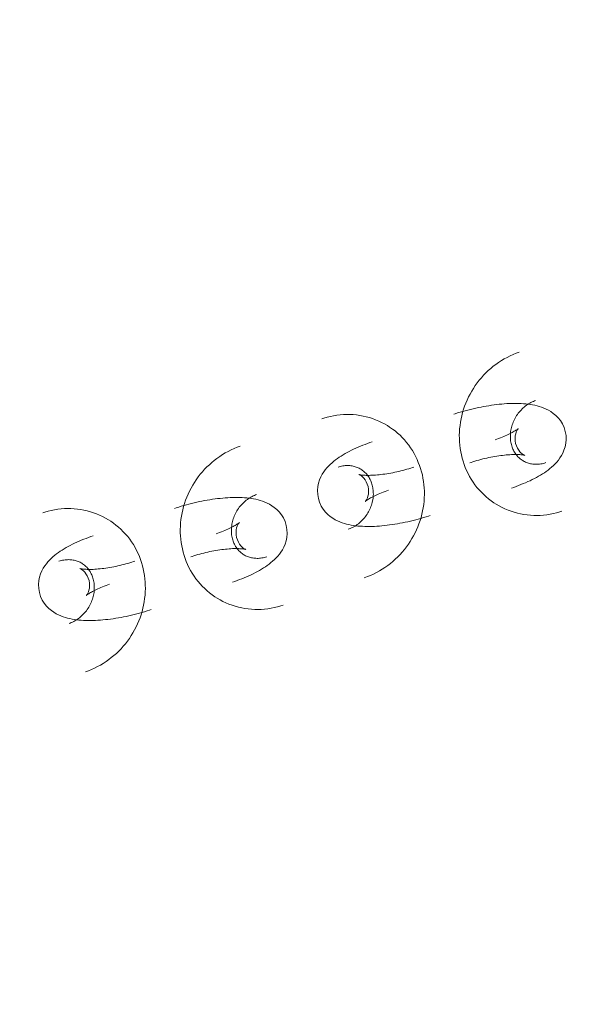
# Model space of a CAD drawing. Header units: millimetres. Extents: x -188930 to 271134, y -158090 to 283816.
# Tile 570 of 610: x 47062 to 47128, y 77569 to 77684. Entities that reach past the tile are written whole.
import ezdxf

# ---------------------------------------------------------------- set-up
doc = ezdxf.new("R2010")
doc.units = ezdxf.units.MM
doc.linetypes.add('AA_PRZERYWANA', pattern=[4, 3, -1])
doc.layers.add('A-DETL-1', color=5, linetype='AA_PRZERYWANA', lineweight=25)
doc.layers.add('I-FURN', color=30, linetype='Continuous', lineweight=9)

# ---------------------------------------------------------------- blocks, each defined once
blk = doc.blocks.new('LARSLAJ_hamak - LARSLAJ_hamak-V31-PZT-dwg')
at = {"layer": 'I-FURN', "flags": 128}
for points in [[(-3432.78, 86.78), (-3433.05, 86.5), (-3433.31, 86.21), (-3433.55, 85.91), (-3433.79, 85.6), (-3434.01, 85.28), (-3434.22, 84.96), (-3434.42, 84.62), (-3434.6, 84.28), (-3434.77, 83.93), (-3434.93, 83.58), (-3435.08, 83.22), (-3435.21, 82.85), (-3435.33, 82.48), (-3435.43, 82.1), (-3435.52, 81.73), (-3435.6, 81.34), (-3435.66, 80.96), (-3435.71, 80.57), (-3435.75, 80.19), (-3435.77, 79.8), (-3435.77, 79.41), (-3435.77, 79.02), (-3435.74, 78.63), (-3435.71, 78.24), (-3435.66, 77.86), (-3435.59, 77.47), (-3435.51, 77.09), (-3435.42, 76.71), (-3435.31, 76.34), (-3435.19, 75.97), (-3435.06, 75.61), (-3434.91, 75.25), (-3434.75, 74.89), (-3434.57, 74.55), (-3434.38, 74.21), (-3434.18, 73.88), (-3433.97, 73.55), (-3433.74, 73.24), (-3433.5, 72.93), (-3433.25, 72.64), (-3432.99, 72.35), (-3432.71, 72.08), (-3432.43, 71.82), (-3432.13, 71.57), (-3431.83, 71.33), (-3431.51, 71.11), (-3431.19, 70.89), (-3430.85, 70.7), (-3430.51, 70.51), (-3430.17, 70.35), (-3429.81, 70.19), (-3429.45, 70.06), (-3429.08, 69.93), (-3428.71, 69.83), (-3428.33, 69.74), (-3427.95, 69.67), (-3427.57, 69.61), (-3427.25, 69.58)], [(-3423.79, 80.84), (-3424.13, 81.19), (-3424.49, 81.49), (-3424.88, 81.72), (-3425.26, 81.91), (-3425.64, 82.04), (-3426, 82.12), (-3426.34, 82.18), (-3426.67, 82.2), (-3426.98, 82.2), (-3427.28, 82.19), (-3427.56, 82.16), (-3427.84, 82.12), (-3428.11, 82.07), (-3428.37, 82), (-3428.63, 81.93), (-3428.89, 81.86), (-3429.14, 81.77), (-3429.39, 81.68), (-3429.64, 81.58), (-3429.9, 81.47), (-3430.15, 81.36), (-3430.4, 81.24), (-3430.65, 81.11), (-3430.9, 80.98), (-3431.15, 80.85), (-3431.41, 80.7), (-3431.66, 80.56), (-3431.92, 80.4), (-3432.17, 80.24), (-3432.42, 80.08), (-3432.68, 79.91), (-3432.93, 79.74), (-3433.19, 79.56), (-3433.44, 79.38), (-3433.69, 79.19), (-3433.94, 79), (-3434.19, 78.81), (-3434.43, 78.61), (-3434.68, 78.41), (-3434.92, 78.21), (-3435.16, 78), (-3435.4, 77.79), (-3435.63, 77.58), (-3435.86, 77.37), (-3436.09, 77.15), (-3436.31, 76.94), (-3436.44, 76.81)], [(-3426.73, 75.55), (-3426.85, 75.57), (-3426.97, 75.59), (-3427.1, 75.61), (-3427.22, 75.64), (-3427.34, 75.68), (-3427.46, 75.72), (-3427.58, 75.76), (-3427.7, 75.81), (-3427.81, 75.87), (-3427.93, 75.93), (-3428.04, 76), (-3428.15, 76.08), (-3428.26, 76.16), (-3428.37, 76.24), (-3428.48, 76.33), (-3428.58, 76.43), (-3428.68, 76.53), (-3428.78, 76.64), (-3428.87, 76.75), (-3428.96, 76.87), (-3429.05, 76.99), (-3429.13, 77.12), (-3429.21, 77.25), (-3429.28, 77.39), (-3429.35, 77.53), (-3429.42, 77.67), (-3429.48, 77.82), (-3429.54, 77.97), (-3429.58, 78.13), (-3429.63, 78.28), (-3429.67, 78.45), (-3429.7, 78.61), (-3429.73, 78.77), (-3429.75, 78.94), (-3429.76, 79.11), (-3429.77, 79.28), (-3429.77, 79.45), (-3429.77, 79.62), (-3429.76, 79.79), (-3429.74, 79.96), (-3429.72, 80.13), (-3429.69, 80.3), (-3429.66, 80.46), (-3429.62, 80.63), (-3429.57, 80.79), (-3429.52, 80.95), (-3429.46, 81.1), (-3429.4, 81.26), (-3429.33, 81.41), (-3429.26, 81.55), (-3429.18, 81.7), (-3429.09, 81.83), (-3429.01, 81.97), (-3428.92, 82.1), (-3428.82, 82.22), (-3428.72, 82.34), (-3428.62, 82.45), (-3428.53, 82.54)], [(-3423.79, 80.84), (-3423.51, 80.46), (-3423.29, 80.04), (-3423.12, 79.62), (-3423.01, 79.21), (-3422.95, 78.82), (-3422.93, 78.45), (-3422.94, 78.1), (-3422.97, 77.77), (-3423.03, 77.47), (-3423.09, 77.18), (-3423.17, 76.9), (-3423.26, 76.64), (-3423.36, 76.38), (-3423.47, 76.13), (-3423.59, 75.89), (-3423.71, 75.65), (-3423.84, 75.42), (-3423.98, 75.19), (-3424.12, 74.96), (-3424.27, 74.73), (-3424.42, 74.5), (-3424.59, 74.28), (-3424.75, 74.05), (-3424.93, 73.83), (-3425.11, 73.6), (-3425.29, 73.38), (-3425.48, 73.16), (-3425.68, 72.93), (-3425.88, 72.71), (-3426.09, 72.49), (-3426.3, 72.27), (-3426.5, 72.07)], [(-3428.9, 78.7), (-3428.91, 78.67), (-3428.93, 78.62), (-3428.96, 78.56), (-3429, 78.48), (-3429.05, 78.4), (-3429.11, 78.3), (-3429.17, 78.19), (-3429.25, 78.07), (-3429.33, 77.95), (-3429.43, 77.82), (-3429.53, 77.68), (-3429.64, 77.54), (-3429.76, 77.4), (-3429.88, 77.25), (-3430.01, 77.09), (-3430.15, 76.94), (-3430.29, 76.78), (-3430.44, 76.62), (-3430.6, 76.46), (-3430.75, 76.31)], [(-3428.4, 77), (-3428.58, 77.25), (-3428.73, 77.51), (-3428.83, 77.77), (-3428.89, 78), (-3428.92, 78.2), (-3428.93, 78.37), (-3428.93, 78.5), (-3428.92, 78.6), (-3428.91, 78.66), (-3428.9, 78.7), (-3428.89, 78.71)], [(-3428.4, 77), (-3428.19, 76.77), (-3427.95, 76.59), (-3427.72, 76.44), (-3427.5, 76.34), (-3427.31, 76.27), (-3427.15, 76.23), (-3427.02, 76.21), (-3426.92, 76.21), (-3426.85, 76.2), (-3426.82, 76.21), (-3426.8, 76.21)], [(-3424.22, 76.53), (-3424.33, 76.43), (-3424.44, 76.33), (-3424.55, 76.24), (-3424.67, 76.15), (-3424.79, 76.07), (-3424.9, 76), (-3425.03, 75.93), (-3425.15, 75.86), (-3425.27, 75.81), (-3425.39, 75.75), (-3425.52, 75.71), (-3425.64, 75.67), (-3425.77, 75.63), (-3425.89, 75.6), (-3426.02, 75.58), (-3426.14, 75.56), (-3426.27, 75.55), (-3426.39, 75.54), (-3426.51, 75.54), (-3426.64, 75.55), (-3426.73, 75.55)], [(-3426.82, 76.21), (-3426.85, 76.2), (-3426.9, 76.19), (-3426.96, 76.17), (-3427.05, 76.14), (-3427.14, 76.11), (-3427.25, 76.07), (-3427.37, 76.03), (-3427.49, 75.97), (-3427.63, 75.91), (-3427.78, 75.84), (-3427.93, 75.77), (-3428.09, 75.68), (-3428.25, 75.6), (-3428.42, 75.5), (-3428.59, 75.4), (-3428.77, 75.29), (-3428.95, 75.18), (-3429.14, 75.06), (-3429.32, 74.94), (-3429.51, 74.81), (-3429.7, 74.67), (-3429.89, 74.54), (-3430.09, 74.39), (-3430.28, 74.25), (-3430.47, 74.1), (-3430.66, 73.95), (-3430.85, 73.79), (-3431.03, 73.64), (-3431.22, 73.48), (-3431.4, 73.32), (-3431.58, 73.16), (-3431.75, 72.99), (-3431.93, 72.83), (-3432.09, 72.67), (-3432.19, 72.57)], [(-3442.82, 72.15), (-3443.2, 72.18), (-3443.59, 72.19), (-3443.98, 72.18), (-3444.36, 72.15), (-3444.75, 72.11), (-3445.13, 72.05), (-3445.51, 71.98), (-3445.89, 71.88), (-3446.26, 71.78), (-3446.63, 71.65), (-3446.99, 71.51), (-3447.34, 71.36), (-3447.69, 71.19), (-3448.03, 71.01), (-3448.36, 70.81), (-3448.69, 70.6), (-3449.01, 70.38), (-3449.31, 70.14), (-3449.61, 69.89), (-3449.9, 69.63), (-3450.1, 69.43)], [(-3442.82, 72.15), (-3443.2, 72.18), (-3443.59, 72.19), (-3443.98, 72.18), (-3444.36, 72.15), (-3444.75, 72.11), (-3445.13, 72.05), (-3445.51, 71.98), (-3445.89, 71.88), (-3446.26, 71.78), (-3446.63, 71.65), (-3446.99, 71.51), (-3447.34, 71.36), (-3447.69, 71.19), (-3448.03, 71.01), (-3448.36, 70.81), (-3448.69, 70.6), (-3449.01, 70.38), (-3449.31, 70.14), (-3449.61, 69.89), (-3449.9, 69.63), (-3450.1, 69.43)], [(-3437.29, 54.95), (-3437.02, 55.23), (-3436.77, 55.52), (-3436.52, 55.82), (-3436.29, 56.13), (-3436.06, 56.44), (-3435.85, 56.77), (-3435.66, 57.11), (-3435.47, 57.45), (-3435.3, 57.8), (-3435.14, 58.15), (-3435, 58.51), (-3434.86, 58.88), (-3434.74, 59.25), (-3434.64, 59.62), (-3434.55, 60), (-3434.47, 60.38), (-3434.41, 60.77), (-3434.36, 61.16), (-3434.33, 61.54), (-3434.3, 61.93), (-3434.3, 62.32), (-3434.31, 62.71), (-3434.33, 63.1), (-3434.36, 63.49), (-3434.42, 63.87), (-3434.48, 64.26), (-3434.56, 64.64), (-3434.65, 65.02), (-3434.76, 65.39), (-3434.88, 65.76), (-3435.01, 66.12), (-3435.16, 66.48), (-3435.33, 66.84), (-3435.5, 67.18), (-3435.69, 67.52), (-3435.89, 67.85), (-3436.1, 68.18), (-3436.33, 68.49), (-3436.57, 68.79), (-3436.82, 69.09), (-3437.08, 69.37), (-3437.36, 69.65), (-3437.64, 69.91), (-3437.94, 70.16), (-3438.24, 70.4), (-3438.56, 70.62), (-3438.88, 70.83), (-3439.22, 71.03), (-3439.56, 71.21), (-3439.91, 71.38), (-3440.26, 71.54), (-3440.62, 71.67), (-3440.99, 71.79), (-3441.36, 71.9), (-3441.74, 71.99), (-3442.12, 72.06), (-3442.5, 72.12), (-3442.82, 72.15)], [(-3437.29, 54.95), (-3437.02, 55.23), (-3436.77, 55.52), (-3436.52, 55.82), (-3436.29, 56.13), (-3436.06, 56.44), (-3435.85, 56.77), (-3435.66, 57.11), (-3435.47, 57.45), (-3435.3, 57.8), (-3435.14, 58.15), (-3435, 58.51), (-3434.86, 58.88), (-3434.74, 59.25), (-3434.64, 59.62), (-3434.55, 60), (-3434.47, 60.38), (-3434.41, 60.77), (-3434.36, 61.16), (-3434.33, 61.54), (-3434.3, 61.93), (-3434.3, 62.32), (-3434.31, 62.71), (-3434.33, 63.1), (-3434.36, 63.49), (-3434.42, 63.87), (-3434.48, 64.26), (-3434.56, 64.64), (-3434.65, 65.02), (-3434.76, 65.39), (-3434.88, 65.76), (-3435.01, 66.12), (-3435.16, 66.48), (-3435.33, 66.84), (-3435.5, 67.18), (-3435.69, 67.52), (-3435.89, 67.85), (-3436.1, 68.18), (-3436.33, 68.49), (-3436.57, 68.79), (-3436.82, 69.09), (-3437.08, 69.37), (-3437.36, 69.65), (-3437.64, 69.91), (-3437.94, 70.16), (-3438.24, 70.4), (-3438.56, 70.62), (-3438.88, 70.83), (-3439.22, 71.03), (-3439.56, 71.21), (-3439.91, 71.38), (-3440.26, 71.54), (-3440.62, 71.67), (-3440.99, 71.79), (-3441.36, 71.9), (-3441.74, 71.99), (-3442.12, 72.06), (-3442.5, 72.12), (-3442.82, 72.15)], [(-3427.25, 69.58), (-3426.87, 69.55), (-3426.48, 69.54), (-3426.09, 69.55), (-3425.71, 69.58), (-3425.32, 69.62), (-3424.94, 69.68), (-3424.56, 69.75), (-3424.18, 69.84), (-3423.81, 69.95), (-3423.45, 70.08), (-3423.08, 70.21), (-3422.73, 70.37), (-3422.38, 70.54), (-3422.04, 70.72), (-3421.71, 70.92), (-3421.38, 71.13), (-3421.07, 71.35), (-3420.76, 71.59), (-3420.46, 71.84), (-3420.18, 72.1), (-3419.98, 72.29)], [(-3446.28, 60.88), (-3446.56, 61.27), (-3446.79, 61.69), (-3446.95, 62.1), (-3447.06, 62.52), (-3447.12, 62.91), (-3447.14, 63.28), (-3447.13, 63.63), (-3447.1, 63.96), (-3447.05, 64.26), (-3446.98, 64.55), (-3446.9, 64.83), (-3446.81, 65.09), (-3446.71, 65.35), (-3446.6, 65.59), (-3446.48, 65.84), (-3446.36, 66.07), (-3446.23, 66.31), (-3446.1, 66.54), (-3445.95, 66.77), (-3445.8, 67), (-3445.65, 67.23), (-3445.49, 67.45), (-3445.32, 67.68), (-3445.14, 67.9), (-3444.96, 68.13), (-3444.78, 68.35), (-3444.59, 68.57), (-3444.39, 68.8), (-3444.19, 69.02), (-3443.98, 69.24), (-3443.77, 69.46), (-3443.57, 69.66)], [(-3443.26, 65.52), (-3443.22, 65.53), (-3443.17, 65.54), (-3443.11, 65.56), (-3443.03, 65.58), (-3442.93, 65.62), (-3442.82, 65.66), (-3442.7, 65.7), (-3442.58, 65.76), (-3442.44, 65.82), (-3442.3, 65.89), (-3442.14, 65.96), (-3441.99, 66.04), (-3441.82, 66.13), (-3441.65, 66.23), (-3441.48, 66.33), (-3441.3, 66.44), (-3441.12, 66.55), (-3440.93, 66.67), (-3440.75, 66.79), (-3440.56, 66.92), (-3440.37, 67.06), (-3440.18, 67.19), (-3439.99, 67.33), (-3439.8, 67.48), (-3439.6, 67.63), (-3439.41, 67.78), (-3439.23, 67.94), (-3439.04, 68.09), (-3438.85, 68.25), (-3438.67, 68.41), (-3438.49, 68.57), (-3438.32, 68.74), (-3438.15, 68.9), (-3437.98, 69.06), (-3437.88, 69.16)], [(-3445.85, 65.2), (-3445.74, 65.3), (-3445.63, 65.4), (-3445.52, 65.49), (-3445.4, 65.58), (-3445.29, 65.66), (-3445.17, 65.73), (-3445.05, 65.8), (-3444.93, 65.87), (-3444.8, 65.92), (-3444.68, 65.98), (-3444.56, 66.02), (-3444.43, 66.06), (-3444.31, 66.1), (-3444.18, 66.12), (-3444.06, 66.15), (-3443.93, 66.17), (-3443.81, 66.18), (-3443.68, 66.18), (-3443.56, 66.19), (-3443.43, 66.18), (-3443.34, 66.18)], [(-3445.85, 65.2), (-3445.74, 65.3), (-3445.63, 65.4), (-3445.52, 65.49), (-3445.4, 65.58), (-3445.29, 65.66), (-3445.17, 65.73), (-3445.05, 65.8), (-3444.93, 65.87), (-3444.8, 65.92), (-3444.68, 65.98), (-3444.56, 66.02), (-3444.43, 66.06), (-3444.31, 66.1), (-3444.18, 66.12), (-3444.06, 66.15), (-3443.93, 66.17), (-3443.81, 66.18), (-3443.68, 66.18), (-3443.56, 66.19), (-3443.43, 66.18), (-3443.34, 66.18)], [(-3443.34, 66.18), (-3443.22, 66.16), (-3443.1, 66.14), (-3442.98, 66.12), (-3442.85, 66.09), (-3442.73, 66.05), (-3442.61, 66.01), (-3442.49, 65.97), (-3442.38, 65.91), (-3442.26, 65.86), (-3442.14, 65.79), (-3442.03, 65.73), (-3441.92, 65.65), (-3441.81, 65.57), (-3441.7, 65.49), (-3441.6, 65.4), (-3441.49, 65.3), (-3441.39, 65.2), (-3441.3, 65.09), (-3441.2, 64.98), (-3441.11, 64.86), (-3441.02, 64.74), (-3440.94, 64.61), (-3440.86, 64.48), (-3440.79, 64.34), (-3440.72, 64.2), (-3440.65, 64.06), (-3440.59, 63.91), (-3440.54, 63.76), (-3440.49, 63.6), (-3440.44, 63.44), (-3440.4, 63.28), (-3440.37, 63.12), (-3440.34, 62.95), (-3440.32, 62.79), (-3440.31, 62.62), (-3440.3, 62.45), (-3440.3, 62.28), (-3440.3, 62.11), (-3440.31, 61.94), (-3440.33, 61.77), (-3440.35, 61.6), (-3440.38, 61.43), (-3440.41, 61.27), (-3440.46, 61.1), (-3440.5, 60.94), (-3440.55, 60.78), (-3440.61, 60.62), (-3440.67, 60.47), (-3440.74, 60.32), (-3440.82, 60.17), (-3440.89, 60.03), (-3440.98, 59.89), (-3441.06, 59.76), (-3441.16, 59.63), (-3441.25, 59.51), (-3441.35, 59.39), (-3441.45, 59.27), (-3441.54, 59.19)], [(-3443.34, 66.18), (-3443.22, 66.16), (-3443.1, 66.14), (-3442.98, 66.12), (-3442.85, 66.09), (-3442.73, 66.05), (-3442.61, 66.01), (-3442.49, 65.97), (-3442.38, 65.91), (-3442.26, 65.86), (-3442.14, 65.79), (-3442.03, 65.73), (-3441.92, 65.65), (-3441.81, 65.57), (-3441.7, 65.49), (-3441.6, 65.4), (-3441.49, 65.3), (-3441.39, 65.2), (-3441.3, 65.09), (-3441.2, 64.98), (-3441.11, 64.86), (-3441.02, 64.74), (-3440.94, 64.61), (-3440.86, 64.48), (-3440.79, 64.34), (-3440.72, 64.2), (-3440.65, 64.06), (-3440.59, 63.91), (-3440.54, 63.76), (-3440.49, 63.6), (-3440.44, 63.44), (-3440.4, 63.28), (-3440.37, 63.12), (-3440.34, 62.95), (-3440.32, 62.79), (-3440.31, 62.62), (-3440.3, 62.45), (-3440.3, 62.28), (-3440.3, 62.11), (-3440.31, 61.94), (-3440.33, 61.77), (-3440.35, 61.6), (-3440.38, 61.43), (-3440.41, 61.27), (-3440.46, 61.1), (-3440.5, 60.94), (-3440.55, 60.78), (-3440.61, 60.62), (-3440.67, 60.47), (-3440.74, 60.32), (-3440.82, 60.17), (-3440.89, 60.03), (-3440.98, 59.89), (-3441.06, 59.76), (-3441.16, 59.63), (-3441.25, 59.51), (-3441.35, 59.39), (-3441.45, 59.27), (-3441.54, 59.19)], [(-3446.28, 60.88), (-3445.95, 60.54), (-3445.58, 60.24), (-3445.2, 60), (-3444.81, 59.82), (-3444.43, 59.69), (-3444.07, 59.61), (-3443.73, 59.55), (-3443.4, 59.53), (-3443.09, 59.53), (-3442.79, 59.54), (-3442.51, 59.57), (-3442.23, 59.61), (-3441.96, 59.66), (-3441.7, 59.72), (-3441.44, 59.8), (-3441.18, 59.87), (-3440.93, 59.96), (-3440.68, 60.05), (-3440.43, 60.15), (-3440.18, 60.26), (-3439.93, 60.37), (-3439.67, 60.49), (-3439.42, 60.61), (-3439.17, 60.75), (-3438.92, 60.88), (-3438.66, 61.03), (-3438.41, 61.17), (-3438.16, 61.33), (-3437.9, 61.49), (-3437.65, 61.65), (-3437.39, 61.82), (-3437.14, 61.99), (-3436.89, 62.17), (-3436.63, 62.35), (-3436.38, 62.54), (-3436.13, 62.73), (-3435.88, 62.92), (-3435.64, 63.12), (-3435.39, 63.32), (-3435.15, 63.52), (-3434.91, 63.73), (-3434.68, 63.94), (-3434.44, 64.15), (-3434.21, 64.36), (-3433.99, 64.57), (-3433.76, 64.79), (-3433.63, 64.92)], [(-3441.67, 64.73), (-3441.89, 64.96), (-3442.12, 65.14), (-3442.35, 65.29), (-3442.57, 65.39), (-3442.76, 65.46), (-3442.93, 65.5), (-3443.06, 65.52), (-3443.15, 65.52), (-3443.22, 65.52), (-3443.26, 65.52), (-3443.27, 65.52)], [(-3441.17, 63.03), (-3441.16, 63.06), (-3441.14, 63.11), (-3441.11, 63.17), (-3441.07, 63.24), (-3441.02, 63.33), (-3440.97, 63.43), (-3440.9, 63.54), (-3440.82, 63.65), (-3440.74, 63.78), (-3440.64, 63.91), (-3440.54, 64.04), (-3440.43, 64.19), (-3440.32, 64.33), (-3440.19, 64.48), (-3440.06, 64.63), (-3439.92, 64.79), (-3439.78, 64.95), (-3439.63, 65.11), (-3439.48, 65.27), (-3439.32, 65.42)], [(-3441.67, 64.73), (-3441.49, 64.48), (-3441.34, 64.22), (-3441.24, 63.96), (-3441.18, 63.73), (-3441.15, 63.53), (-3441.14, 63.36), (-3441.14, 63.23), (-3441.15, 63.13), (-3441.17, 63.07), (-3441.17, 63.03), (-3441.18, 63.02)], [(-3457.22, 62.29), (-3457.49, 62.01), (-3457.75, 61.72), (-3458, 61.42), (-3458.23, 61.11), (-3458.45, 60.79), (-3458.66, 60.47), (-3458.86, 60.13), (-3459.05, 59.79), (-3459.22, 59.44), (-3459.38, 59.09), (-3459.52, 58.73), (-3459.65, 58.36), (-3459.77, 57.99), (-3459.88, 57.61), (-3459.97, 57.23), (-3460.04, 56.85), (-3460.11, 56.47), (-3460.16, 56.08), (-3460.19, 55.69), (-3460.21, 55.31), (-3460.22, 54.92), (-3460.21, 54.53), (-3460.19, 54.14), (-3460.15, 53.75), (-3460.1, 53.36), (-3460.04, 52.98), (-3459.96, 52.6), (-3459.86, 52.22), (-3459.76, 51.85), (-3459.64, 51.48), (-3459.5, 51.11), (-3459.35, 50.76), (-3459.19, 50.4), (-3459.02, 50.06), (-3458.83, 49.72), (-3458.63, 49.39), (-3458.41, 49.06), (-3458.19, 48.75), (-3457.95, 48.44), (-3457.69, 48.15), (-3457.43, 47.86), (-3457.16, 47.59), (-3456.87, 47.33), (-3456.58, 47.08), (-3456.27, 46.84), (-3455.96, 46.61), (-3455.63, 46.4), (-3455.3, 46.21), (-3454.96, 46.02), (-3454.61, 45.86), (-3454.25, 45.7), (-3453.89, 45.56), (-3453.53, 45.44), (-3453.15, 45.34), (-3452.78, 45.25), (-3452.4, 45.18), (-3452.01, 45.12), (-3451.7, 45.09)], [(-3457.22, 62.29), (-3457.49, 62.01), (-3457.75, 61.72), (-3458, 61.42), (-3458.23, 61.11), (-3458.45, 60.79), (-3458.66, 60.47), (-3458.86, 60.13), (-3459.05, 59.79), (-3459.22, 59.44), (-3459.38, 59.09), (-3459.52, 58.73), (-3459.65, 58.36), (-3459.77, 57.99), (-3459.88, 57.61), (-3459.97, 57.23), (-3460.04, 56.85), (-3460.11, 56.47), (-3460.16, 56.08), (-3460.19, 55.69), (-3460.21, 55.31), (-3460.22, 54.92), (-3460.21, 54.53), (-3460.19, 54.14), (-3460.15, 53.75), (-3460.1, 53.36), (-3460.04, 52.98), (-3459.96, 52.6), (-3459.86, 52.22), (-3459.76, 51.85), (-3459.64, 51.48), (-3459.5, 51.11), (-3459.35, 50.76), (-3459.19, 50.4), (-3459.02, 50.06), (-3458.83, 49.72), (-3458.63, 49.39), (-3458.41, 49.06), (-3458.19, 48.75), (-3457.95, 48.44), (-3457.69, 48.15), (-3457.43, 47.86), (-3457.16, 47.59), (-3456.87, 47.33), (-3456.58, 47.08), (-3456.27, 46.84), (-3455.96, 46.61), (-3455.63, 46.4), (-3455.3, 46.21), (-3454.96, 46.02), (-3454.61, 45.86), (-3454.25, 45.7), (-3453.89, 45.56), (-3453.53, 45.44), (-3453.15, 45.34), (-3452.78, 45.25), (-3452.4, 45.18), (-3452.01, 45.12), (-3451.7, 45.09)], [(-3451.17, 51.06), (-3451.3, 51.08), (-3451.42, 51.1), (-3451.54, 51.12), (-3451.66, 51.15), (-3451.78, 51.18), (-3451.9, 51.23), (-3452.02, 51.27), (-3452.14, 51.32), (-3452.26, 51.38), (-3452.37, 51.44), (-3452.49, 51.51), (-3452.6, 51.59), (-3452.71, 51.67), (-3452.82, 51.75), (-3452.92, 51.84), (-3453.02, 51.94), (-3453.12, 52.04), (-3453.22, 52.15), (-3453.32, 52.26), (-3453.41, 52.38), (-3453.49, 52.5), (-3453.58, 52.63), (-3453.66, 52.76), (-3453.73, 52.89), (-3453.8, 53.03), (-3453.87, 53.18), (-3453.93, 53.33), (-3453.98, 53.48), (-3454.03, 53.64), (-3454.07, 53.79), (-3454.11, 53.95), (-3454.15, 54.12), (-3454.17, 54.28), (-3454.19, 54.45), (-3454.21, 54.62), (-3454.22, 54.79), (-3454.22, 54.96), (-3454.21, 55.13), (-3454.2, 55.3), (-3454.19, 55.47), (-3454.17, 55.64), (-3454.14, 55.8), (-3454.1, 55.97), (-3454.06, 56.13), (-3454.02, 56.3), (-3453.96, 56.46), (-3453.91, 56.61), (-3453.84, 56.77), (-3453.77, 56.92), (-3453.7, 57.06), (-3453.62, 57.21), (-3453.54, 57.34), (-3453.45, 57.48), (-3453.36, 57.61), (-3453.27, 57.73), (-3453.17, 57.85), (-3453.06, 57.96), (-3452.98, 58.05)], [(-3451.17, 51.06), (-3451.3, 51.08), (-3451.42, 51.1), (-3451.54, 51.12), (-3451.66, 51.15), (-3451.78, 51.18), (-3451.9, 51.23), (-3452.02, 51.27), (-3452.14, 51.32), (-3452.26, 51.38), (-3452.37, 51.44), (-3452.49, 51.51), (-3452.6, 51.59), (-3452.71, 51.67), (-3452.82, 51.75), (-3452.92, 51.84), (-3453.02, 51.94), (-3453.12, 52.04), (-3453.22, 52.15), (-3453.32, 52.26), (-3453.41, 52.38), (-3453.49, 52.5), (-3453.58, 52.63), (-3453.66, 52.76), (-3453.73, 52.89), (-3453.8, 53.03), (-3453.87, 53.18), (-3453.93, 53.33), (-3453.98, 53.48), (-3454.03, 53.64), (-3454.07, 53.79), (-3454.11, 53.95), (-3454.15, 54.12), (-3454.17, 54.28), (-3454.19, 54.45), (-3454.21, 54.62), (-3454.22, 54.79), (-3454.22, 54.96), (-3454.21, 55.13), (-3454.2, 55.3), (-3454.19, 55.47), (-3454.17, 55.64), (-3454.14, 55.8), (-3454.1, 55.97), (-3454.06, 56.13), (-3454.02, 56.3), (-3453.96, 56.46), (-3453.91, 56.61), (-3453.84, 56.77), (-3453.77, 56.92), (-3453.7, 57.06), (-3453.62, 57.21), (-3453.54, 57.34), (-3453.45, 57.48), (-3453.36, 57.61), (-3453.27, 57.73), (-3453.17, 57.85), (-3453.06, 57.96), (-3452.98, 58.05)], [(-3448.24, 56.35), (-3448.57, 56.7), (-3448.94, 57), (-3449.32, 57.23), (-3449.71, 57.41), (-3450.08, 57.54), (-3450.44, 57.63), (-3450.79, 57.68), (-3451.12, 57.71), (-3451.43, 57.71), (-3451.72, 57.7), (-3452.01, 57.67), (-3452.29, 57.63), (-3452.55, 57.57), (-3452.82, 57.51), (-3453.08, 57.44), (-3453.33, 57.36), (-3453.59, 57.28), (-3453.84, 57.19), (-3454.09, 57.09), (-3454.34, 56.98), (-3454.59, 56.87), (-3454.84, 56.75), (-3455.09, 56.62), (-3455.35, 56.49), (-3455.6, 56.36), (-3455.85, 56.21), (-3456.11, 56.06), (-3456.36, 55.91), (-3456.61, 55.75), (-3456.87, 55.59), (-3457.12, 55.42), (-3457.38, 55.25), (-3457.63, 55.07), (-3457.88, 54.89), (-3458.13, 54.7), (-3458.38, 54.51), (-3458.63, 54.32), (-3458.88, 54.12), (-3459.12, 53.92), (-3459.37, 53.72), (-3459.6, 53.51), (-3459.84, 53.3), (-3460.07, 53.09), (-3460.3, 52.88), (-3460.53, 52.66), (-3460.75, 52.45), (-3460.89, 52.31)], [(-3448.24, 56.35), (-3448.57, 56.7), (-3448.94, 57), (-3449.32, 57.23), (-3449.71, 57.41), (-3450.08, 57.54), (-3450.44, 57.63), (-3450.79, 57.68), (-3451.12, 57.71), (-3451.43, 57.71), (-3451.72, 57.7), (-3452.01, 57.67), (-3452.29, 57.63), (-3452.55, 57.57), (-3452.82, 57.51), (-3453.08, 57.44), (-3453.33, 57.36), (-3453.59, 57.28), (-3453.84, 57.19), (-3454.09, 57.09), (-3454.34, 56.98), (-3454.59, 56.87), (-3454.84, 56.75), (-3455.09, 56.62), (-3455.35, 56.49), (-3455.6, 56.36), (-3455.85, 56.21), (-3456.11, 56.06), (-3456.36, 55.91), (-3456.61, 55.75), (-3456.87, 55.59), (-3457.12, 55.42), (-3457.38, 55.25), (-3457.63, 55.07), (-3457.88, 54.89), (-3458.13, 54.7), (-3458.38, 54.51), (-3458.63, 54.32), (-3458.88, 54.12), (-3459.12, 53.92), (-3459.37, 53.72), (-3459.6, 53.51), (-3459.84, 53.3), (-3460.07, 53.09), (-3460.3, 52.88), (-3460.53, 52.66), (-3460.75, 52.45), (-3460.89, 52.31)], [(-3448.24, 56.35), (-3447.96, 55.97), (-3447.73, 55.55), (-3447.57, 55.13), (-3447.46, 54.72), (-3447.4, 54.33), (-3447.38, 53.96), (-3447.39, 53.61), (-3447.42, 53.28), (-3447.47, 52.98), (-3447.54, 52.69), (-3447.62, 52.41), (-3447.71, 52.15), (-3447.81, 51.89), (-3447.92, 51.64), (-3448.03, 51.4), (-3448.15, 51.16), (-3448.28, 50.93), (-3448.42, 50.7), (-3448.56, 50.47), (-3448.71, 50.24), (-3448.87, 50.01), (-3449.03, 49.79), (-3449.2, 49.56), (-3449.37, 49.34), (-3449.55, 49.11), (-3449.74, 48.89), (-3449.93, 48.67), (-3450.13, 48.44), (-3450.33, 48.22), (-3450.53, 48), (-3450.74, 47.78), (-3450.95, 47.58)], [(-3448.24, 56.35), (-3447.96, 55.97), (-3447.73, 55.55), (-3447.57, 55.13), (-3447.46, 54.72), (-3447.4, 54.33), (-3447.38, 53.96), (-3447.39, 53.61), (-3447.42, 53.28), (-3447.47, 52.98), (-3447.54, 52.69), (-3447.62, 52.41), (-3447.71, 52.15), (-3447.81, 51.89), (-3447.92, 51.64), (-3448.03, 51.4), (-3448.15, 51.16), (-3448.28, 50.93), (-3448.42, 50.7), (-3448.56, 50.47), (-3448.71, 50.24), (-3448.87, 50.01), (-3449.03, 49.79), (-3449.2, 49.56), (-3449.37, 49.34), (-3449.55, 49.11), (-3449.74, 48.89), (-3449.93, 48.67), (-3450.13, 48.44), (-3450.33, 48.22), (-3450.53, 48), (-3450.74, 47.78), (-3450.95, 47.58)], [(-3453.34, 54.21), (-3453.36, 54.18), (-3453.38, 54.13), (-3453.41, 54.07), (-3453.44, 53.99), (-3453.49, 53.91), (-3453.55, 53.81), (-3453.62, 53.7), (-3453.69, 53.58), (-3453.78, 53.46), (-3453.87, 53.33), (-3453.97, 53.19), (-3454.08, 53.05), (-3454.2, 52.91), (-3454.32, 52.76), (-3454.46, 52.6), (-3454.59, 52.45), (-3454.74, 52.29), (-3454.89, 52.13), (-3455.04, 51.97), (-3455.19, 51.81)], [(-3453.34, 54.21), (-3453.36, 54.18), (-3453.38, 54.13), (-3453.41, 54.07), (-3453.44, 53.99), (-3453.49, 53.91), (-3453.55, 53.81), (-3453.62, 53.7), (-3453.69, 53.58), (-3453.78, 53.46), (-3453.87, 53.33), (-3453.97, 53.19), (-3454.08, 53.05), (-3454.2, 52.91), (-3454.32, 52.76), (-3454.46, 52.6), (-3454.59, 52.45), (-3454.74, 52.29), (-3454.89, 52.13), (-3455.04, 51.97), (-3455.19, 51.81)], [(-3452.85, 52.51), (-3453.03, 52.76), (-3453.17, 53.02), (-3453.27, 53.28), (-3453.33, 53.51), (-3453.37, 53.71), (-3453.38, 53.88), (-3453.37, 54.01), (-3453.36, 54.11), (-3453.35, 54.17), (-3453.34, 54.21), (-3453.34, 54.22)], [(-3452.85, 52.51), (-3453.03, 52.76), (-3453.17, 53.02), (-3453.27, 53.28), (-3453.33, 53.51), (-3453.37, 53.71), (-3453.38, 53.88), (-3453.37, 54.01), (-3453.36, 54.11), (-3453.35, 54.17), (-3453.34, 54.21), (-3453.34, 54.22)], [(-3452.85, 52.51), (-3452.63, 52.28), (-3452.4, 52.1), (-3452.17, 51.95), (-3451.95, 51.85), (-3451.75, 51.78), (-3451.59, 51.74), (-3451.46, 51.72), (-3451.36, 51.71), (-3451.3, 51.71), (-3451.26, 51.72), (-3451.25, 51.72)], [(-3452.85, 52.51), (-3452.63, 52.28), (-3452.4, 52.1), (-3452.17, 51.95), (-3451.95, 51.85), (-3451.75, 51.78), (-3451.59, 51.74), (-3451.46, 51.72), (-3451.36, 51.71), (-3451.3, 51.71), (-3451.26, 51.72), (-3451.25, 51.72)], [(-3448.67, 52.04), (-3448.78, 51.94), (-3448.89, 51.84), (-3449, 51.75), (-3449.11, 51.66), (-3449.23, 51.58), (-3449.35, 51.5), (-3449.47, 51.44), (-3449.59, 51.37), (-3449.71, 51.31), (-3449.84, 51.26), (-3449.96, 51.22), (-3450.09, 51.18), (-3450.21, 51.14), (-3450.34, 51.11), (-3450.46, 51.09), (-3450.59, 51.07), (-3450.71, 51.06), (-3450.84, 51.05), (-3450.96, 51.05), (-3451.08, 51.06), (-3451.17, 51.06)], [(-3448.67, 52.04), (-3448.78, 51.94), (-3448.89, 51.84), (-3449, 51.75), (-3449.11, 51.66), (-3449.23, 51.58), (-3449.35, 51.5), (-3449.47, 51.44), (-3449.59, 51.37), (-3449.71, 51.31), (-3449.84, 51.26), (-3449.96, 51.22), (-3450.09, 51.18), (-3450.21, 51.14), (-3450.34, 51.11), (-3450.46, 51.09), (-3450.59, 51.07), (-3450.71, 51.06), (-3450.84, 51.05), (-3450.96, 51.05), (-3451.08, 51.06), (-3451.17, 51.06)], [(-3451.26, 51.72), (-3451.29, 51.71), (-3451.34, 51.7), (-3451.41, 51.68), (-3451.49, 51.65), (-3451.59, 51.62), (-3451.69, 51.58), (-3451.81, 51.54), (-3451.94, 51.48), (-3452.08, 51.42), (-3452.22, 51.35), (-3452.37, 51.28), (-3452.53, 51.19), (-3452.7, 51.1), (-3452.87, 51.01), (-3453.04, 50.91), (-3453.22, 50.8), (-3453.4, 50.69), (-3453.58, 50.57), (-3453.77, 50.44), (-3453.96, 50.32), (-3454.15, 50.18), (-3454.34, 50.04), (-3454.53, 49.9), (-3454.72, 49.76), (-3454.91, 49.61), (-3455.1, 49.46), (-3455.29, 49.3), (-3455.48, 49.15), (-3455.66, 48.99), (-3455.84, 48.83), (-3456.02, 48.67), (-3456.2, 48.5), (-3456.37, 48.34), (-3456.54, 48.18), (-3456.64, 48.08)], [(-3451.26, 51.72), (-3451.29, 51.71), (-3451.34, 51.7), (-3451.41, 51.68), (-3451.49, 51.65), (-3451.59, 51.62), (-3451.69, 51.58), (-3451.81, 51.54), (-3451.94, 51.48), (-3452.08, 51.42), (-3452.22, 51.35), (-3452.37, 51.28), (-3452.53, 51.19), (-3452.7, 51.1), (-3452.87, 51.01), (-3453.04, 50.91), (-3453.22, 50.8), (-3453.4, 50.69), (-3453.58, 50.57), (-3453.77, 50.44), (-3453.96, 50.32), (-3454.15, 50.18), (-3454.34, 50.04), (-3454.53, 49.9), (-3454.72, 49.76), (-3454.91, 49.61), (-3455.1, 49.46), (-3455.29, 49.3), (-3455.48, 49.15), (-3455.66, 48.99), (-3455.84, 48.83), (-3456.02, 48.67), (-3456.2, 48.5), (-3456.37, 48.34), (-3456.54, 48.18), (-3456.64, 48.08)], [(-3467.26, 47.66), (-3467.65, 47.69), (-3468.04, 47.7), (-3468.42, 47.69), (-3468.81, 47.66), (-3469.19, 47.62), (-3469.58, 47.56), (-3469.96, 47.48), (-3470.33, 47.39), (-3470.7, 47.29), (-3471.07, 47.16), (-3471.43, 47.02), (-3471.79, 46.87), (-3472.14, 46.7), (-3472.48, 46.52), (-3472.81, 46.32), (-3473.13, 46.11), (-3473.45, 45.88), (-3473.76, 45.65), (-3474.05, 45.4), (-3474.34, 45.14), (-3474.54, 44.94)], [(-3461.74, 30.46), (-3461.47, 30.74), (-3461.21, 31.03), (-3460.97, 31.33), (-3460.73, 31.64), (-3460.51, 31.95), (-3460.3, 32.28), (-3460.1, 32.62), (-3459.92, 32.96), (-3459.74, 33.31), (-3459.59, 33.66), (-3459.44, 34.02), (-3459.31, 34.39), (-3459.19, 34.76), (-3459.09, 35.13), (-3458.99, 35.51), (-3458.92, 35.89), (-3458.85, 36.28), (-3458.81, 36.66), (-3458.77, 37.05), (-3458.75, 37.44), (-3458.74, 37.83), (-3458.75, 38.22), (-3458.77, 38.61), (-3458.81, 39), (-3458.86, 39.38), (-3458.93, 39.77), (-3459, 40.15), (-3459.1, 40.52), (-3459.2, 40.9), (-3459.33, 41.27), (-3459.46, 41.63), (-3459.61, 41.99), (-3459.77, 42.34), (-3459.95, 42.69), (-3460.13, 43.03), (-3460.34, 43.36), (-3460.55, 43.68), (-3460.78, 44), (-3461.02, 44.3), (-3461.27, 44.6), (-3461.53, 44.88), (-3461.8, 45.16), (-3462.09, 45.42), (-3462.38, 45.67), (-3462.69, 45.91), (-3463, 46.13), (-3463.33, 46.34), (-3463.66, 46.54), (-3464, 46.72), (-3464.35, 46.89), (-3464.71, 47.04), (-3465.07, 47.18), (-3465.44, 47.3), (-3465.81, 47.41), (-3466.18, 47.5), (-3466.57, 47.57), (-3466.95, 47.63), (-3467.26, 47.66)], [(-3451.7, 45.09), (-3451.31, 45.06), (-3450.92, 45.05), (-3450.54, 45.06), (-3450.15, 45.09), (-3449.77, 45.13), (-3449.38, 45.19), (-3449.01, 45.26), (-3448.63, 45.35), (-3448.26, 45.46), (-3447.89, 45.58), (-3447.53, 45.72), (-3447.17, 45.88), (-3446.83, 46.05), (-3446.49, 46.23), (-3446.15, 46.43), (-3445.83, 46.64), (-3445.51, 46.86), (-3445.21, 47.1), (-3444.91, 47.35), (-3444.62, 47.61), (-3444.42, 47.8)], [(-3451.7, 45.09), (-3451.31, 45.06), (-3450.92, 45.05), (-3450.54, 45.06), (-3450.15, 45.09), (-3449.77, 45.13), (-3449.38, 45.19), (-3449.01, 45.26), (-3448.63, 45.35), (-3448.26, 45.46), (-3447.89, 45.58), (-3447.53, 45.72), (-3447.17, 45.88), (-3446.83, 46.05), (-3446.49, 46.23), (-3446.15, 46.43), (-3445.83, 46.64), (-3445.51, 46.86), (-3445.21, 47.1), (-3444.91, 47.35), (-3444.62, 47.61), (-3444.42, 47.8)], [(-3470.72, 36.39), (-3471.01, 36.78), (-3471.23, 37.19), (-3471.4, 37.61), (-3471.5, 38.02), (-3471.56, 38.42), (-3471.59, 38.79), (-3471.58, 39.14), (-3471.54, 39.46), (-3471.49, 39.77), (-3471.42, 40.06), (-3471.34, 40.34), (-3471.25, 40.6), (-3471.15, 40.86), (-3471.05, 41.1), (-3470.93, 41.35), (-3470.81, 41.58), (-3470.68, 41.82), (-3470.54, 42.05), (-3470.4, 42.28), (-3470.25, 42.51), (-3470.09, 42.73), (-3469.93, 42.96), (-3469.76, 43.19), (-3469.59, 43.41), (-3469.41, 43.63), (-3469.22, 43.86), (-3469.03, 44.08), (-3468.84, 44.3), (-3468.63, 44.53), (-3468.43, 44.75), (-3468.22, 44.97), (-3468.02, 45.17)], [(-3470.72, 36.39), (-3471.01, 36.78), (-3471.23, 37.19), (-3471.4, 37.61), (-3471.5, 38.02), (-3471.56, 38.42), (-3471.59, 38.79), (-3471.58, 39.14), (-3471.54, 39.46), (-3471.49, 39.77), (-3471.42, 40.06), (-3471.34, 40.34), (-3471.25, 40.6), (-3471.15, 40.86), (-3471.05, 41.1), (-3470.93, 41.35), (-3470.81, 41.58), (-3470.68, 41.82), (-3470.54, 42.05), (-3470.4, 42.28), (-3470.25, 42.51), (-3470.09, 42.73), (-3469.93, 42.96), (-3469.76, 43.19), (-3469.59, 43.41), (-3469.41, 43.63), (-3469.22, 43.86), (-3469.03, 44.08), (-3468.84, 44.3), (-3468.63, 44.53), (-3468.43, 44.75), (-3468.22, 44.97), (-3468.02, 45.17)], [(-3467.7, 41.03), (-3467.67, 41.04), (-3467.62, 41.05), (-3467.55, 41.07), (-3467.47, 41.09), (-3467.38, 41.13), (-3467.27, 41.16), (-3467.15, 41.21), (-3467.02, 41.27), (-3466.89, 41.33), (-3466.74, 41.4), (-3466.59, 41.47), (-3466.43, 41.55), (-3466.27, 41.64), (-3466.1, 41.74), (-3465.92, 41.84), (-3465.74, 41.95), (-3465.56, 42.06), (-3465.38, 42.18), (-3465.19, 42.3), (-3465, 42.43), (-3464.81, 42.56), (-3464.62, 42.7), (-3464.43, 42.84), (-3464.24, 42.99), (-3464.05, 43.14), (-3463.86, 43.29), (-3463.67, 43.44), (-3463.48, 43.6), (-3463.3, 43.76), (-3463.12, 43.92), (-3462.94, 44.08), (-3462.76, 44.24), (-3462.59, 44.41), (-3462.42, 44.57), (-3462.32, 44.67)], [(-3467.7, 41.03), (-3467.67, 41.04), (-3467.62, 41.05), (-3467.55, 41.07), (-3467.47, 41.09), (-3467.38, 41.13), (-3467.27, 41.16), (-3467.15, 41.21), (-3467.02, 41.27), (-3466.89, 41.33), (-3466.74, 41.4), (-3466.59, 41.47), (-3466.43, 41.55), (-3466.27, 41.64), (-3466.1, 41.74), (-3465.92, 41.84), (-3465.74, 41.95), (-3465.56, 42.06), (-3465.38, 42.18), (-3465.19, 42.3), (-3465, 42.43), (-3464.81, 42.56), (-3464.62, 42.7), (-3464.43, 42.84), (-3464.24, 42.99), (-3464.05, 43.14), (-3463.86, 43.29), (-3463.67, 43.44), (-3463.48, 43.6), (-3463.3, 43.76), (-3463.12, 43.92), (-3462.94, 44.08), (-3462.76, 44.24), (-3462.59, 44.41), (-3462.42, 44.57), (-3462.32, 44.67)], [(-3470.29, 40.7), (-3470.19, 40.81), (-3470.08, 40.91), (-3469.96, 41), (-3469.85, 41.09), (-3469.73, 41.17), (-3469.61, 41.24), (-3469.49, 41.31), (-3469.37, 41.37), (-3469.25, 41.43), (-3469.12, 41.48), (-3469, 41.53), (-3468.88, 41.57), (-3468.75, 41.6), (-3468.63, 41.63), (-3468.5, 41.66), (-3468.38, 41.67), (-3468.25, 41.69), (-3468.13, 41.69), (-3468, 41.69), (-3467.88, 41.69), (-3467.79, 41.68)], [(-3467.79, 41.68), (-3467.67, 41.67), (-3467.54, 41.65), (-3467.42, 41.63), (-3467.3, 41.6), (-3467.18, 41.56), (-3467.06, 41.52), (-3466.94, 41.48), (-3466.82, 41.42), (-3466.7, 41.37), (-3466.59, 41.3), (-3466.48, 41.23), (-3466.36, 41.16), (-3466.25, 41.08), (-3466.15, 41), (-3466.04, 40.91), (-3465.94, 40.81), (-3465.84, 40.71), (-3465.74, 40.6), (-3465.65, 40.49), (-3465.56, 40.37), (-3465.47, 40.25), (-3465.39, 40.12), (-3465.31, 39.99), (-3465.23, 39.85), (-3465.16, 39.71), (-3465.1, 39.57), (-3465.04, 39.42), (-3464.98, 39.27), (-3464.93, 39.11), (-3464.89, 38.95), (-3464.85, 38.79), (-3464.82, 38.63), (-3464.79, 38.46), (-3464.77, 38.3), (-3464.75, 38.13), (-3464.75, 37.96), (-3464.74, 37.79), (-3464.75, 37.62), (-3464.76, 37.45), (-3464.77, 37.28), (-3464.8, 37.11), (-3464.83, 36.94), (-3464.86, 36.78), (-3464.9, 36.61), (-3464.95, 36.45), (-3465, 36.29), (-3465.06, 36.13), (-3465.12, 35.98), (-3465.19, 35.83), (-3465.26, 35.68), (-3465.34, 35.54), (-3465.42, 35.4), (-3465.51, 35.27), (-3465.6, 35.14), (-3465.7, 35.02), (-3465.8, 34.9), (-3465.9, 34.78), (-3465.98, 34.69)], [(-3466.12, 40.24), (-3466.33, 40.46), (-3466.56, 40.65), (-3466.8, 40.8), (-3467.01, 40.9), (-3467.21, 40.97), (-3467.37, 41), (-3467.5, 41.02), (-3467.6, 41.03), (-3467.66, 41.03), (-3467.7, 41.03), (-3467.71, 41.03)], [(-3466.12, 40.24), (-3466.33, 40.46), (-3466.56, 40.65), (-3466.8, 40.8), (-3467.01, 40.9), (-3467.21, 40.97), (-3467.37, 41), (-3467.5, 41.02), (-3467.6, 41.03), (-3467.66, 41.03), (-3467.7, 41.03), (-3467.71, 41.03)], [(-3465.62, 38.54), (-3465.61, 38.57), (-3465.59, 38.61), (-3465.56, 38.68), (-3465.52, 38.75), (-3465.47, 38.84), (-3465.41, 38.94), (-3465.34, 39.05), (-3465.27, 39.16), (-3465.18, 39.29), (-3465.09, 39.42), (-3464.99, 39.55), (-3464.88, 39.69), (-3464.76, 39.84), (-3464.64, 39.99), (-3464.51, 40.14), (-3464.37, 40.3), (-3464.23, 40.46), (-3464.08, 40.62), (-3463.92, 40.78), (-3463.77, 40.93)], [(-3465.62, 38.54), (-3465.61, 38.57), (-3465.59, 38.61), (-3465.56, 38.68), (-3465.52, 38.75), (-3465.47, 38.84), (-3465.41, 38.94), (-3465.34, 39.05), (-3465.27, 39.16), (-3465.18, 39.29), (-3465.09, 39.42), (-3464.99, 39.55), (-3464.88, 39.69), (-3464.76, 39.84), (-3464.64, 39.99), (-3464.51, 40.14), (-3464.37, 40.3), (-3464.23, 40.46), (-3464.08, 40.62), (-3463.92, 40.78), (-3463.77, 40.93)], [(-3470.72, 36.39), (-3470.39, 36.04), (-3470.02, 35.75), (-3469.64, 35.51), (-3469.26, 35.33), (-3468.88, 35.2), (-3468.52, 35.12), (-3468.17, 35.06), (-3467.85, 35.04), (-3467.54, 35.03), (-3467.24, 35.05), (-3466.95, 35.08), (-3466.68, 35.12), (-3466.41, 35.17), (-3466.14, 35.23), (-3465.89, 35.3), (-3465.63, 35.38), (-3465.38, 35.47), (-3465.12, 35.56), (-3464.87, 35.66), (-3464.62, 35.77), (-3464.37, 35.88), (-3464.12, 36), (-3463.87, 36.12), (-3463.62, 36.25), (-3463.36, 36.39), (-3463.11, 36.53), (-3462.86, 36.68), (-3462.6, 36.84), (-3462.35, 36.99), (-3462.09, 37.16), (-3461.84, 37.33), (-3461.58, 37.5), (-3461.33, 37.68), (-3461.08, 37.86), (-3460.83, 38.05), (-3460.58, 38.24), (-3460.33, 38.43), (-3460.08, 38.63), (-3459.84, 38.83), (-3459.6, 39.03), (-3459.36, 39.24), (-3459.12, 39.45), (-3458.89, 39.66), (-3458.66, 39.87), (-3458.43, 40.08), (-3458.21, 40.3), (-3458.08, 40.43)], [(-3470.72, 36.39), (-3470.39, 36.04), (-3470.02, 35.75), (-3469.64, 35.51), (-3469.26, 35.33), (-3468.88, 35.2), (-3468.52, 35.12), (-3468.17, 35.06), (-3467.85, 35.04), (-3467.54, 35.03), (-3467.24, 35.05), (-3466.95, 35.08), (-3466.68, 35.12), (-3466.41, 35.17), (-3466.14, 35.23), (-3465.89, 35.3), (-3465.63, 35.38), (-3465.38, 35.47), (-3465.12, 35.56), (-3464.87, 35.66), (-3464.62, 35.77), (-3464.37, 35.88), (-3464.12, 36), (-3463.87, 36.12), (-3463.62, 36.25), (-3463.36, 36.39), (-3463.11, 36.53), (-3462.86, 36.68), (-3462.6, 36.84), (-3462.35, 36.99), (-3462.09, 37.16), (-3461.84, 37.33), (-3461.58, 37.5), (-3461.33, 37.68), (-3461.08, 37.86), (-3460.83, 38.05), (-3460.58, 38.24), (-3460.33, 38.43), (-3460.08, 38.63), (-3459.84, 38.83), (-3459.6, 39.03), (-3459.36, 39.24), (-3459.12, 39.45), (-3458.89, 39.66), (-3458.66, 39.87), (-3458.43, 40.08), (-3458.21, 40.3), (-3458.08, 40.43)], [(-3466.12, 40.24), (-3465.93, 39.99), (-3465.79, 39.72), (-3465.69, 39.47), (-3465.63, 39.24), (-3465.6, 39.03), (-3465.59, 38.87), (-3465.59, 38.74), (-3465.6, 38.64), (-3465.61, 38.57), (-3465.62, 38.54), (-3465.62, 38.53)], [(-3466.12, 40.24), (-3465.93, 39.99), (-3465.79, 39.72), (-3465.69, 39.47), (-3465.63, 39.24), (-3465.6, 39.03), (-3465.59, 38.87), (-3465.59, 38.74), (-3465.6, 38.64), (-3465.61, 38.57), (-3465.62, 38.54), (-3465.62, 38.53)]]:
    blk.add_lwpolyline(points, dxfattribs=at)

msp = doc.modelspace()

# ---------------------------------------------------------------- linework, layer by layer
at = {"layer": 'A-DETL-1'}
msp.add_arc((41477.35, 67739.67), 13801.5, 353.495703, 77.182857, dxfattribs=at)

# ---------------------------------------------------------------- block references
at = {"layer": 'I-FURN', "rotation": 153.5634422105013}
msp.add_blockref('LARSLAJ_hamak - LARSLAJ_hamak-V31-PZT-dwg', (44034.39, 79213.57), dxfattribs=at)

doc.saveas('drawing.dxf')
